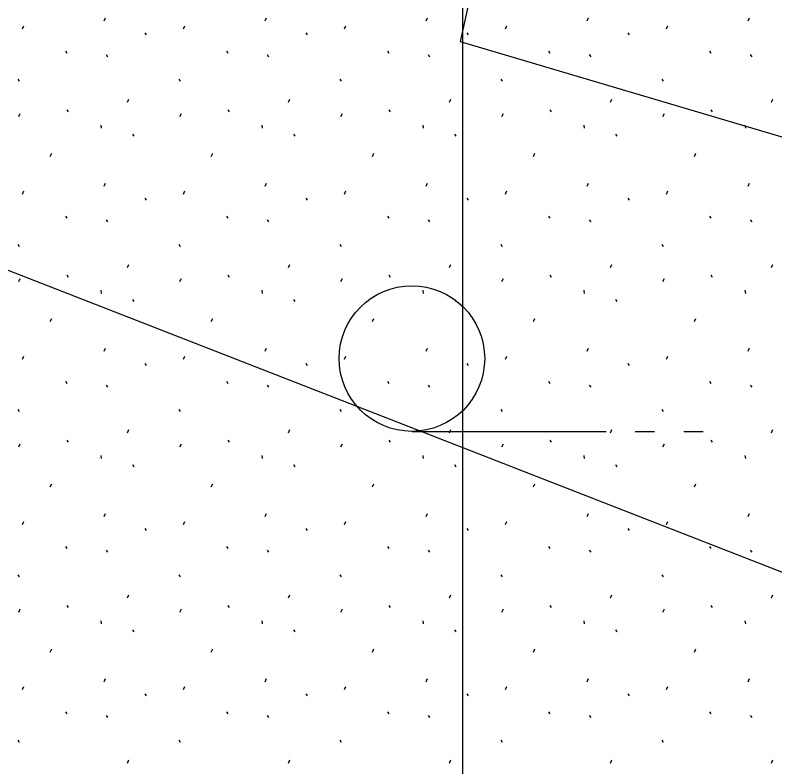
# Model space of a CAD drawing. Extents: x 419101 to 420177, y 4451541 to 4452254.
# Drawn here: x 420089.61 to 420097.43, y 4452018.77 to 4452026.51 of the extents above; entities that cross this region are included whole.
import ezdxf

# ---------------------------------------------------------------- set-up
doc = ezdxf.new("R2010")
doc.units = 0
for name, color, linetype in [('2_KADASTRO', 7, 'Continuous'), ('3_HALİHAZIR', 7, 'Continuous'), ('Level 1', 7, 'Continuous'), ('Level 61', 7, 'Continuous')]:
    doc.layers.add(name, color=color, linetype=linetype)

msp = doc.modelspace()

# ---------------------------------------------------------------- linework, layer by layer
at = {"layer": '2_KADASTRO'}
msp.add_lwpolyline([(420044.139, 4452028.602), (420046.42, 4452042.62), (420067.824, 4452037.969), (420095.36, 4452031.511), (420094.193, 4452026.24), (420109.972, 4452021.564), (420107.982, 4452014.605)], close=True, dxfattribs=at)
at = {"layer": '3_HALİHAZIR'}
for p, q in [((420093.6949, 4452022.2243), (420095.6949, 4452022.2243)), ((420095.9949, 4452022.2243), (420096.1949, 4452022.2243)), ((420096.4949, 4452022.2243), (420096.6949, 4452022.2243))]:
    msp.add_line(p, q, dxfattribs=at)
msp.add_lwpolyline([(420072.8953, 4452026.7471), (420074.0987, 4452029.9076), (420111.5867, 4452015.281), (420109.6988, 4452010.1953)], dxfattribs=at)
msp.add_circle((420093.6949, 4452022.9743), 0.75, dxfattribs=at)
at = {"layer": 'Level 1'}
msp.add_lwpolyline([(420078.982, 4452029.221), (420094.216, 4452029.221), (420094.216, 4452014.436), (420078.982, 4452014.436)], close=True, dxfattribs=at)
at = {"layer": 'Level 61'}
for p, q in [((420090.5247, 4452026.4527), (420090.5387, 4452026.4847)), ((420092.1833, 4452026.4527), (420092.1973, 4452026.4847)), ((420093.8419, 4452026.4527), (420093.8559, 4452026.4847)), ((420095.5005, 4452026.4527), (420095.5145, 4452026.4847)), ((420097.1591, 4452026.4527), (420097.1731, 4452026.4847)), ((420089.6827, 4452026.3711), (420089.6969, 4452026.4031)), ((420091.3413, 4452026.3711), (420091.3555, 4452026.4031)), ((420092.9999, 4452026.3711), (420093.0141, 4452026.4031)), ((420094.6585, 4452026.3711), (420094.6727, 4452026.4031)), ((420096.3171, 4452026.3711), (420096.3313, 4452026.4031)), ((420090.9437, 4452026.3295), (420090.9579, 4452026.3083)), ((420092.6023, 4452026.3295), (420092.6165, 4452026.3083)), ((420094.2609, 4452026.3295), (420094.2751, 4452026.3083)), ((420095.9195, 4452026.3295), (420095.9337, 4452026.3083)), ((420090.1267, 4452026.1437), (420090.1409, 4452026.1223)), ((420090.5465, 4452026.1053), (420090.5607, 4452026.0839)), ((420091.7853, 4452026.1437), (420091.7995, 4452026.1223)), ((420092.2051, 4452026.1053), (420092.2193, 4452026.0839)), ((420093.4439, 4452026.1437), (420093.4581, 4452026.1223)), ((420093.8637, 4452026.1053), (420093.8779, 4452026.0839)), ((420095.1025, 4452026.1437), (420095.1167, 4452026.1223)), ((420095.5223, 4452026.1053), (420095.5365, 4452026.0839)), ((420096.7611, 4452026.1437), (420096.7753, 4452026.1223)), ((420097.1809, 4452026.1053), (420097.1951, 4452026.0839)), ((420089.6355, 4452025.8531), (420089.6497, 4452025.8317)), ((420091.2941, 4452025.8531), (420091.3083, 4452025.8317)), ((420092.9527, 4452025.8531), (420092.9669, 4452025.8317)), ((420094.6113, 4452025.8531), (420094.6255, 4452025.8317)), ((420096.2699, 4452025.8531), (420096.2841, 4452025.8317)), ((420090.7659, 4452025.6145), (420090.7801, 4452025.6463)), ((420092.4245, 4452025.6145), (420092.4387, 4452025.6463)), ((420094.0831, 4452025.6145), (420094.0973, 4452025.6463)), ((420095.7417, 4452025.6145), (420095.7559, 4452025.6463)), ((420097.4003, 4452025.6145), (420097.4145, 4452025.6463)), ((420089.6471, 4452025.4687), (420089.6615, 4452025.5007)), ((420090.1401, 4452025.5377), (420090.1543, 4452025.5163)), ((420091.3057, 4452025.4687), (420091.3201, 4452025.5007)), ((420091.7987, 4452025.5377), (420091.8129, 4452025.5163)), ((420092.9643, 4452025.4687), (420092.9787, 4452025.5007)), ((420093.4573, 4452025.5377), (420093.4715, 4452025.5163)), ((420094.6229, 4452025.4687), (420094.6373, 4452025.5007)), ((420095.1159, 4452025.5377), (420095.1301, 4452025.5163)), ((420096.2815, 4452025.4687), (420096.2959, 4452025.5007)), ((420096.7745, 4452025.5377), (420096.7887, 4452025.5163)), ((420090.4917, 4452025.3795), (420090.4953, 4452025.3475)), ((420092.1503, 4452025.3795), (420092.1539, 4452025.3475)), ((420093.8089, 4452025.3795), (420093.8125, 4452025.3475)), ((420095.4675, 4452025.3795), (420095.4711, 4452025.3475)), ((420097.1261, 4452025.3795), (420097.1297, 4452025.3475)), ((420090.8177, 4452025.2855), (420090.8317, 4452025.2641)), ((420092.4763, 4452025.2855), (420092.4903, 4452025.2641)), ((420094.1349, 4452025.2855), (420094.1489, 4452025.2641)), ((420095.7935, 4452025.2855), (420095.8075, 4452025.2641)), ((420089.9703, 4452025.0567), (420089.9847, 4452025.0887)), ((420091.6289, 4452025.0567), (420091.6433, 4452025.0887)), ((420093.2875, 4452025.0567), (420093.3019, 4452025.0887)), ((420094.9461, 4452025.0567), (420094.9605, 4452025.0887)), ((420096.6047, 4452025.0567), (420096.6191, 4452025.0887)), ((420090.5247, 4452024.7507), (420090.5387, 4452024.7827)), ((420092.1833, 4452024.7507), (420092.1973, 4452024.7827)), ((420093.8419, 4452024.7507), (420093.8559, 4452024.7827)), ((420095.5005, 4452024.7507), (420095.5145, 4452024.7827)), ((420097.1591, 4452024.7507), (420097.1731, 4452024.7827)), ((420089.6827, 4452024.6691), (420089.6969, 4452024.7011)), ((420091.3413, 4452024.6691), (420091.3555, 4452024.7011)), ((420092.9999, 4452024.6691), (420093.0141, 4452024.7011)), ((420094.6585, 4452024.6691), (420094.6727, 4452024.7011)), ((420096.3171, 4452024.6691), (420096.3313, 4452024.7011)), ((420090.9437, 4452024.6275), (420090.9579, 4452024.6063)), ((420092.6023, 4452024.6275), (420092.6165, 4452024.6063)), ((420094.2609, 4452024.6275), (420094.2751, 4452024.6063)), ((420095.9195, 4452024.6275), (420095.9337, 4452024.6063)), ((420090.1267, 4452024.4417), (420090.1409, 4452024.4203)), ((420090.5465, 4452024.4033), (420090.5607, 4452024.3819)), ((420091.7853, 4452024.4417), (420091.7995, 4452024.4203)), ((420092.2051, 4452024.4033), (420092.2193, 4452024.3819)), ((420093.4439, 4452024.4417), (420093.4581, 4452024.4203)), ((420093.8637, 4452024.4033), (420093.8779, 4452024.3819)), ((420095.1025, 4452024.4417), (420095.1167, 4452024.4203)), ((420095.5223, 4452024.4033), (420095.5365, 4452024.3819)), ((420096.7611, 4452024.4417), (420096.7753, 4452024.4203)), ((420097.1809, 4452024.4033), (420097.1951, 4452024.3819)), ((420089.6355, 4452024.1511), (420089.6497, 4452024.1297)), ((420091.2941, 4452024.1511), (420091.3083, 4452024.1297)), ((420092.9527, 4452024.1511), (420092.9669, 4452024.1297)), ((420094.6113, 4452024.1511), (420094.6255, 4452024.1297)), ((420096.2699, 4452024.1511), (420096.2841, 4452024.1297)), ((420090.7659, 4452023.9125), (420090.7801, 4452023.9443)), ((420092.4245, 4452023.9125), (420092.4387, 4452023.9443)), ((420094.0831, 4452023.9125), (420094.0973, 4452023.9443)), ((420095.7417, 4452023.9125), (420095.7559, 4452023.9443)), ((420097.4003, 4452023.9125), (420097.4145, 4452023.9443)), ((420090.1401, 4452023.8357), (420090.1543, 4452023.8143)), ((420091.7987, 4452023.8357), (420091.8129, 4452023.8143)), ((420093.4573, 4452023.8357), (420093.4715, 4452023.8143)), ((420095.1159, 4452023.8357), (420095.1301, 4452023.8143)), ((420096.7745, 4452023.8357), (420096.7887, 4452023.8143)), ((420089.6471, 4452023.7667), (420089.6615, 4452023.7987)), ((420091.3057, 4452023.7667), (420091.3201, 4452023.7987)), ((420092.9643, 4452023.7667), (420092.9787, 4452023.7987)), ((420094.6229, 4452023.7667), (420094.6373, 4452023.7987)), ((420096.2815, 4452023.7667), (420096.2959, 4452023.7987)), ((420090.4917, 4452023.6775), (420090.4953, 4452023.6455)), ((420092.1503, 4452023.6775), (420092.1539, 4452023.6455)), ((420093.8089, 4452023.6775), (420093.8125, 4452023.6455)), ((420095.4675, 4452023.6775), (420095.4711, 4452023.6455)), ((420097.1261, 4452023.6775), (420097.1297, 4452023.6455)), ((420090.8177, 4452023.5835), (420090.8317, 4452023.5621)), ((420092.4763, 4452023.5835), (420092.4903, 4452023.5621)), ((420094.1349, 4452023.5835), (420094.1489, 4452023.5621)), ((420095.7935, 4452023.5835), (420095.8075, 4452023.5621)), ((420089.9703, 4452023.3547), (420089.9847, 4452023.3867)), ((420091.6289, 4452023.3547), (420091.6433, 4452023.3867)), ((420093.2875, 4452023.3547), (420093.3019, 4452023.3867)), ((420094.9461, 4452023.3547), (420094.9605, 4452023.3867)), ((420096.6047, 4452023.3547), (420096.6191, 4452023.3867)), ((420090.5247, 4452023.0487), (420090.5387, 4452023.0807)), ((420092.1833, 4452023.0487), (420092.1973, 4452023.0807)), ((420093.8419, 4452023.0487), (420093.8559, 4452023.0807)), ((420095.5005, 4452023.0487), (420095.5145, 4452023.0807)), ((420097.1591, 4452023.0487), (420097.1731, 4452023.0807)), ((420089.6827, 4452022.9671), (420089.6969, 4452022.9991)), ((420091.3413, 4452022.9671), (420091.3555, 4452022.9991)), ((420092.9999, 4452022.9671), (420093.0141, 4452022.9991)), ((420094.6585, 4452022.9671), (420094.6727, 4452022.9991)), ((420096.3171, 4452022.9671), (420096.3313, 4452022.9991)), ((420090.9437, 4452022.9255), (420090.9579, 4452022.9043)), ((420092.6023, 4452022.9255), (420092.6165, 4452022.9043)), ((420094.2609, 4452022.9255), (420094.2751, 4452022.9043)), ((420095.9195, 4452022.9255), (420095.9337, 4452022.9043)), ((420090.1267, 4452022.7397), (420090.1409, 4452022.7183)), ((420091.7853, 4452022.7397), (420091.7995, 4452022.7183)), ((420093.4439, 4452022.7397), (420093.4581, 4452022.7183)), ((420095.1025, 4452022.7397), (420095.1167, 4452022.7183)), ((420096.7611, 4452022.7397), (420096.7753, 4452022.7183)), ((420090.5465, 4452022.7013), (420090.5607, 4452022.6799)), ((420092.2051, 4452022.7013), (420092.2193, 4452022.6799)), ((420093.8637, 4452022.7013), (420093.8779, 4452022.6799)), ((420095.5223, 4452022.7013), (420095.5365, 4452022.6799)), ((420097.1809, 4452022.7013), (420097.1951, 4452022.6799)), ((420089.6355, 4452022.4491), (420089.6497, 4452022.4277)), ((420091.2941, 4452022.4491), (420091.3083, 4452022.4277)), ((420092.9527, 4452022.4491), (420092.9669, 4452022.4277)), ((420094.6113, 4452022.4491), (420094.6255, 4452022.4277)), ((420096.2699, 4452022.4491), (420096.2841, 4452022.4277)), ((420090.7659, 4452022.2105), (420090.7801, 4452022.2423)), ((420092.4245, 4452022.2105), (420092.4387, 4452022.2423)), ((420094.0831, 4452022.2105), (420094.0973, 4452022.2423)), ((420095.7417, 4452022.2105), (420095.7559, 4452022.2423)), ((420097.4003, 4452022.2105), (420097.4145, 4452022.2423)), ((420090.1401, 4452022.1337), (420090.1543, 4452022.1123)), ((420091.7987, 4452022.1337), (420091.8129, 4452022.1123)), ((420093.4573, 4452022.1337), (420093.4715, 4452022.1123)), ((420095.1159, 4452022.1337), (420095.1301, 4452022.1123)), ((420096.7745, 4452022.1337), (420096.7887, 4452022.1123)), ((420089.6471, 4452022.0647), (420089.6615, 4452022.0967)), ((420091.3057, 4452022.0647), (420091.3201, 4452022.0967)), ((420092.9643, 4452022.0647), (420092.9787, 4452022.0967)), ((420094.6229, 4452022.0647), (420094.6373, 4452022.0967)), ((420096.2815, 4452022.0647), (420096.2959, 4452022.0967)), ((420090.4917, 4452021.9755), (420090.4953, 4452021.9435)), ((420092.1503, 4452021.9755), (420092.1539, 4452021.9435)), ((420093.8089, 4452021.9755), (420093.8125, 4452021.9435)), ((420095.4675, 4452021.9755), (420095.4711, 4452021.9435)), ((420097.1261, 4452021.9755), (420097.1297, 4452021.9435)), ((420090.8177, 4452021.8815), (420090.8317, 4452021.8601)), ((420092.4763, 4452021.8815), (420092.4903, 4452021.8601)), ((420094.1349, 4452021.8815), (420094.1489, 4452021.8601)), ((420095.7935, 4452021.8815), (420095.8075, 4452021.8601)), ((420089.9703, 4452021.6527), (420089.9847, 4452021.6847)), ((420091.6289, 4452021.6527), (420091.6433, 4452021.6847)), ((420093.2875, 4452021.6527), (420093.3019, 4452021.6847)), ((420094.9461, 4452021.6527), (420094.9605, 4452021.6847)), ((420096.6047, 4452021.6527), (420096.6191, 4452021.6847)), ((420090.5247, 4452021.3467), (420090.5387, 4452021.3787)), ((420092.1833, 4452021.3467), (420092.1973, 4452021.3787)), ((420093.8419, 4452021.3467), (420093.8559, 4452021.3787)), ((420095.5005, 4452021.3467), (420095.5145, 4452021.3787)), ((420097.1591, 4452021.3467), (420097.1731, 4452021.3787)), ((420089.6827, 4452021.2651), (420089.6969, 4452021.2971)), ((420091.3413, 4452021.2651), (420091.3555, 4452021.2971)), ((420092.9999, 4452021.2651), (420093.0141, 4452021.2971)), ((420094.6585, 4452021.2651), (420094.6727, 4452021.2971)), ((420096.3171, 4452021.2651), (420096.3313, 4452021.2971)), ((420090.9437, 4452021.2235), (420090.9579, 4452021.2023)), ((420092.6023, 4452021.2235), (420092.6165, 4452021.2023)), ((420094.2609, 4452021.2235), (420094.2751, 4452021.2023)), ((420095.9195, 4452021.2235), (420095.9337, 4452021.2023)), ((420090.1267, 4452021.0377), (420090.1409, 4452021.0163)), ((420091.7853, 4452021.0377), (420091.7995, 4452021.0163)), ((420093.4439, 4452021.0377), (420093.4581, 4452021.0163)), ((420095.1025, 4452021.0377), (420095.1167, 4452021.0163)), ((420096.7611, 4452021.0377), (420096.7753, 4452021.0163)), ((420090.5465, 4452020.9993), (420090.5607, 4452020.9779)), ((420092.2051, 4452020.9993), (420092.2193, 4452020.9779)), ((420093.8637, 4452020.9993), (420093.8779, 4452020.9779)), ((420095.5223, 4452020.9993), (420095.5365, 4452020.9779)), ((420097.1809, 4452020.9993), (420097.1951, 4452020.9779)), ((420089.6355, 4452020.7471), (420089.6497, 4452020.7257)), ((420091.2941, 4452020.7471), (420091.3083, 4452020.7257)), ((420092.9527, 4452020.7471), (420092.9669, 4452020.7257)), ((420094.6113, 4452020.7471), (420094.6255, 4452020.7257)), ((420096.2699, 4452020.7471), (420096.2841, 4452020.7257)), ((420090.7659, 4452020.5085), (420090.7801, 4452020.5403)), ((420092.4245, 4452020.5085), (420092.4387, 4452020.5403)), ((420094.0831, 4452020.5085), (420094.0973, 4452020.5403)), ((420095.7417, 4452020.5085), (420095.7559, 4452020.5403)), ((420097.4003, 4452020.5085), (420097.4145, 4452020.5403)), ((420089.6471, 4452020.3627), (420089.6615, 4452020.3947)), ((420090.1401, 4452020.4317), (420090.1543, 4452020.4103)), ((420091.3057, 4452020.3627), (420091.3201, 4452020.3947)), ((420091.7987, 4452020.4317), (420091.8129, 4452020.4103)), ((420092.9643, 4452020.3627), (420092.9787, 4452020.3947)), ((420093.4573, 4452020.4317), (420093.4715, 4452020.4103)), ((420094.6229, 4452020.3627), (420094.6373, 4452020.3947)), ((420095.1159, 4452020.4317), (420095.1301, 4452020.4103)), ((420096.2815, 4452020.3627), (420096.2959, 4452020.3947)), ((420096.7745, 4452020.4317), (420096.7887, 4452020.4103)), ((420090.4917, 4452020.2735), (420090.4953, 4452020.2415)), ((420092.1503, 4452020.2735), (420092.1539, 4452020.2415)), ((420093.8089, 4452020.2735), (420093.8125, 4452020.2415)), ((420095.4675, 4452020.2735), (420095.4711, 4452020.2415)), ((420097.1261, 4452020.2735), (420097.1297, 4452020.2415)), ((420090.8177, 4452020.1795), (420090.8317, 4452020.1581)), ((420092.4763, 4452020.1795), (420092.4903, 4452020.1581)), ((420094.1349, 4452020.1795), (420094.1489, 4452020.1581)), ((420095.7935, 4452020.1795), (420095.8075, 4452020.1581)), ((420089.9703, 4452019.9507), (420089.9847, 4452019.9827)), ((420091.6289, 4452019.9507), (420091.6433, 4452019.9827)), ((420093.2875, 4452019.9507), (420093.3019, 4452019.9827)), ((420094.9461, 4452019.9507), (420094.9605, 4452019.9827)), ((420096.6047, 4452019.9507), (420096.6191, 4452019.9827)), ((420090.5247, 4452019.6447), (420090.5387, 4452019.6767)), ((420092.1833, 4452019.6447), (420092.1973, 4452019.6767)), ((420093.8419, 4452019.6447), (420093.8559, 4452019.6767)), ((420095.5005, 4452019.6447), (420095.5145, 4452019.6767)), ((420097.1591, 4452019.6447), (420097.1731, 4452019.6767)), ((420089.6827, 4452019.5631), (420089.6969, 4452019.5951)), ((420091.3413, 4452019.5631), (420091.3555, 4452019.5951)), ((420092.9999, 4452019.5631), (420093.0141, 4452019.5951)), ((420094.6585, 4452019.5631), (420094.6727, 4452019.5951)), ((420096.3171, 4452019.5631), (420096.3313, 4452019.5951)), ((420090.9437, 4452019.5215), (420090.9579, 4452019.5003)), ((420092.6023, 4452019.5215), (420092.6165, 4452019.5003)), ((420094.2609, 4452019.5215), (420094.2751, 4452019.5003)), ((420095.9195, 4452019.5215), (420095.9337, 4452019.5003)), ((420090.1267, 4452019.3357), (420090.1409, 4452019.3143)), ((420090.5465, 4452019.2973), (420090.5607, 4452019.2759)), ((420091.7853, 4452019.3357), (420091.7995, 4452019.3143)), ((420092.2051, 4452019.2973), (420092.2193, 4452019.2759)), ((420093.4439, 4452019.3357), (420093.4581, 4452019.3143)), ((420093.8637, 4452019.2973), (420093.8779, 4452019.2759)), ((420095.1025, 4452019.3357), (420095.1167, 4452019.3143)), ((420095.5223, 4452019.2973), (420095.5365, 4452019.2759)), ((420096.7611, 4452019.3357), (420096.7753, 4452019.3143)), ((420097.1809, 4452019.2973), (420097.1951, 4452019.2759)), ((420089.6355, 4452019.0451), (420089.6497, 4452019.0237)), ((420091.2941, 4452019.0451), (420091.3083, 4452019.0237)), ((420092.9527, 4452019.0451), (420092.9669, 4452019.0237)), ((420094.6113, 4452019.0451), (420094.6255, 4452019.0237)), ((420096.2699, 4452019.0451), (420096.2841, 4452019.0237)), ((420090.7659, 4452018.8065), (420090.7801, 4452018.8383)), ((420092.4245, 4452018.8065), (420092.4387, 4452018.8383)), ((420094.0831, 4452018.8065), (420094.0973, 4452018.8383)), ((420095.7417, 4452018.8065), (420095.7559, 4452018.8383)), ((420097.4003, 4452018.8065), (420097.4145, 4452018.8383))]:
    msp.add_line(p, q, dxfattribs=at)

doc.saveas('drawing.dxf')
